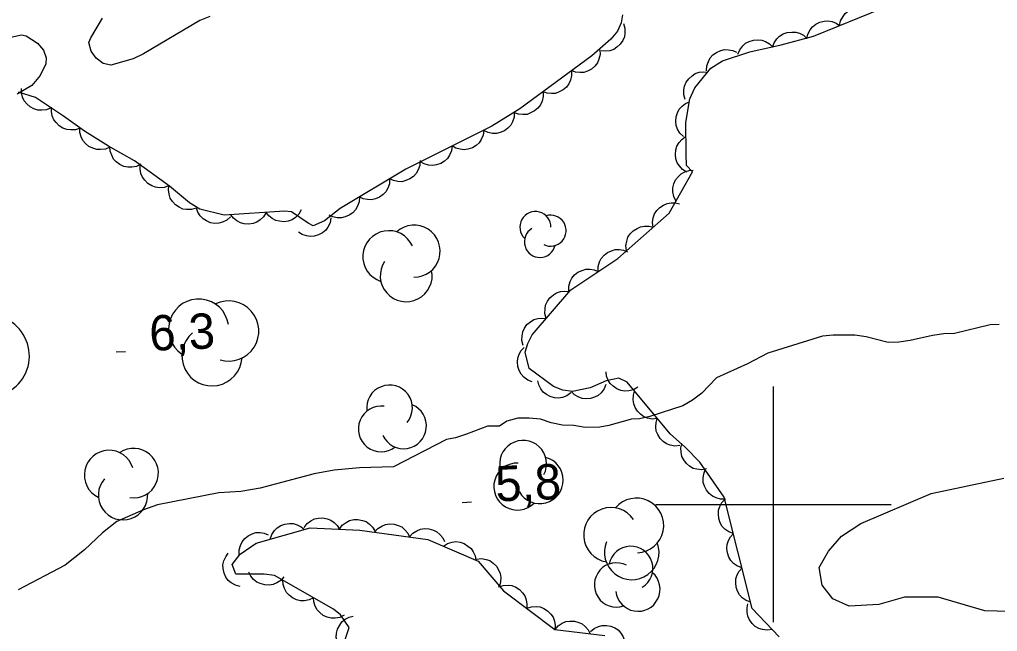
# Model space of a CAD drawing. Extents: x 336540 to 340074, y 5572036 to 5573747.
# Drawn here: x 337736 to 337819, y 5572989.2 to 5573041.1 of the extents above; entities that cross this region are included whole.
import ezdxf

# ---------------------------------------------------------------- set-up
doc = ezdxf.new("R2010")
doc.units = 0
for name, color, linetype in [('Niveau 2', 7, 'Continuous'), ('Niveau 3', 7, 'Continuous'), ('Niveau 44', 7, 'Continuous'), ('Niveau 61', 7, 'Continuous')]:
    doc.layers.add(name, color=color, linetype=linetype)

msp = doc.modelspace()

# ---------------------------------------------------------------- linework, layer by layer
at = {"layer": 'Niveau 2'}
for points in [[(337752.13, 5573041.4), (337751.29, 5573041.05), (337746.52, 5573038.23), (337745.63, 5573037.81), (337743.73, 5573037.26), (337743.1, 5573037.42), (337742.48, 5573037.85), (337742.07, 5573038.46), (337741.88, 5573039.19), (337742.04, 5573039.59), (337743.02, 5573041.24)], [(337734.73, 5573039.53), (337736.16, 5573039.83), (337736.56, 5573039.75), (337737.52, 5573039.12), (337738.02, 5573038.53), (337738.26, 5573037.88), (337738.21, 5573037.39), (337737.74, 5573036.38), (337737.02, 5573035.55), (337735.79, 5573034.8)], [(337819.17, 5573015.26), (337818.38, 5573015.24), (337815.36, 5573014.49), (337814.45, 5573014.47), (337813.5, 5573014.33), (337811.6, 5573013.89), (337810.64, 5573013.76), (337809.74, 5573013.74), (337807.87, 5573014.2), (337806.91, 5573014.35), (337805.05, 5573014.36), (337804.15, 5573014.28), (337799.51, 5573012.82), (337797.79, 5573011.93), (337795.17, 5573010.74), (337793.91, 5573009.42), (337793.13, 5573008.83), (337792.3, 5573008.36), (337789.5, 5573007.45), (337788.61, 5573007.26), (337787.93, 5573007.24), (337786.03, 5573006.69), (337785.24, 5573006.56), (337784.01, 5573006.53), (337783.05, 5573006.68), (337782.09, 5573006.71), (337781.13, 5573006.91), (337780.22, 5573007.23), (337779.26, 5573007.32), (337778.3, 5573007.3), (337777.35, 5573007.05), (337776.74, 5573006.64), (337775.73, 5573006.62), (337773.94, 5573005.95), (337772.99, 5573005.65), (337772.24, 5573005.51), (337767.75, 5573003.18), (337764.84, 5573003.1), (337762.71, 5573002.91), (337761, 5573002.59), (337756.43, 5573001.37), (337754.77, 5573001.1), (337752.9, 5573000.98), (337747.69, 5572999.96), (337746.5, 5572999.52), (337744.25, 5572998.53), (337743.03, 5572997.57), (337741.51, 5572996.13), (337739.87, 5572994.83), (337735.87, 5572992.74)], [(337822.17, 5572990.85), (337817.94, 5572990.97), (337813.99, 5572992.12), (337811.12, 5572992.12), (337808.94, 5572991.51), (337806.41, 5572991.37), (337805.03, 5572991.99), (337804.13, 5572993.13), (337803.87, 5572994.64), (337804.66, 5572996.03), (337805.78, 5572997.3), (337807.41, 5572998.38), (337813.37, 5573000.91), (337819.55, 5573002.23)]]:
    msp.add_lwpolyline(points, dxfattribs=at)
at = {"layer": 'Niveau 3'}
for p, q in [((337744.18, 5573012.95), (337744.99, 5573012.98)), ((337773.56, 5573000.16), (337774.36, 5573000.2))]:
    msp.add_line(p, q, dxfattribs=at)
at = {"layer": 'Niveau 44'}
for points in [[(337800.47, 5572988.77), (337798.2, 5572991.17), (337795.81, 5573000.62), (337793.75, 5573003.58), (337792.52, 5573004.83), (337791.22, 5573005.97), (337787.57, 5573010.37), (337786.87, 5573010.71), (337785.78, 5573010.48), (337784.43, 5573009.89), (337782.92, 5573009.57), (337782.12, 5573009.7), (337781.33, 5573009.99), (337779.25, 5573011.53), (337778.92, 5573012.92), (337779.14, 5573013.66), (337779.52, 5573014.39), (337782.78, 5573018.21), (337786.78, 5573020.87), (337791.13, 5573024.7), (337793.11, 5573028.22), (337792.61, 5573028.76), (337792.57, 5573029.73), (337792.56, 5573032.4), (337792.9, 5573034.4), (337793.32, 5573035.34), (337794.69, 5573037.01), (337795.68, 5573037.62), (337797.98, 5573038.41), (337800.66, 5573038.98), (337803.39, 5573039.72), (337809.25, 5573042.11)], [(337805.61, 5573040.63), (337805.7, 5573041.04), (337805.9, 5573041.39), (337806.09, 5573041.66), (337806.37, 5573041.87), (337806.7, 5573042.04), (337807.08, 5573042.12), (337807.4, 5573042.16), (337807.74, 5573042.09), (337808.09, 5573041.96), (337808.39, 5573041.76)], [(337787.19, 5573041.54), (337787.07, 5573040.87), (337786.74, 5573040.15), (337786.18, 5573039.46), (337784.57, 5573038.07), (337778.46, 5573033.56), (337776.08, 5573032.08), (337768.79, 5573028.45), (337763.21, 5573025.11), (337761.88, 5573024.06), (337760.93, 5573023.64), (337760.48, 5573023.85), (337759.09, 5573024.82), (337758.47, 5573024.88), (337753.37, 5573024.53), (337751.3, 5573025.05), (337750.42, 5573025.59), (337748.71, 5573027), (337745.76, 5573029.16), (337743.55, 5573030.39), (337741.5, 5573031.66), (337739.73, 5573032.95), (337737.33, 5573034.51)], [(337787.27, 5573040.8), (337787.39, 5573040.4), (337787.39, 5573040), (337787.35, 5573039.67), (337787.2, 5573039.35), (337786.99, 5573039.04), (337786.71, 5573038.79), (337786.44, 5573038.6), (337786.1, 5573038.49), (337785.74, 5573038.44), (337785.38, 5573038.47)], [(337802.84, 5573039.49), (337802.92, 5573039.9), (337803.12, 5573040.26), (337803.31, 5573040.52), (337803.59, 5573040.74), (337803.92, 5573040.91), (337804.3, 5573040.99), (337804.62, 5573041.03), (337804.97, 5573040.96), (337805.31, 5573040.83), (337805.61, 5573040.63)], [(337799.92, 5573038.78), (337800.05, 5573039.17), (337800.29, 5573039.5), (337800.52, 5573039.74), (337800.82, 5573039.92), (337801.17, 5573040.05), (337801.55, 5573040.08), (337801.88, 5573040.08), (337802.21, 5573039.97), (337802.54, 5573039.8), (337802.81, 5573039.56)], [(337796.97, 5573038.2), (337797.13, 5573038.58), (337797.39, 5573038.9), (337797.63, 5573039.13), (337797.94, 5573039.28), (337798.29, 5573039.39), (337798.68, 5573039.41), (337799, 5573039.39), (337799.33, 5573039.26), (337799.65, 5573039.07), (337799.91, 5573038.82)], [(337785.26, 5573038.58), (337785.28, 5573038.16), (337785.17, 5573037.77), (337785.05, 5573037.46), (337784.83, 5573037.19), (337784.55, 5573036.94), (337784.21, 5573036.77), (337783.9, 5573036.65), (337783.55, 5573036.64), (337783.18, 5573036.68), (337782.84, 5573036.8)], [(337794.32, 5573036.78), (337794.34, 5573037.2), (337794.47, 5573037.58), (337794.62, 5573037.88), (337794.86, 5573038.13), (337795.16, 5573038.35), (337795.52, 5573038.5), (337795.83, 5573038.59), (337796.18, 5573038.57), (337796.55, 5573038.5), (337796.87, 5573038.36)], [(337782.84, 5573036.8), (337782.86, 5573036.38), (337782.76, 5573035.99), (337782.63, 5573035.68), (337782.41, 5573035.41), (337782.14, 5573035.16), (337781.8, 5573034.99), (337781.49, 5573034.87), (337781.14, 5573034.85), (337780.77, 5573034.9), (337780.43, 5573035.01)], [(337792.51, 5573034.35), (337792.39, 5573034.75), (337792.39, 5573035.16), (337792.44, 5573035.49), (337792.59, 5573035.81), (337792.8, 5573036.11), (337793.08, 5573036.36), (337793.35, 5573036.55), (337793.69, 5573036.66), (337794.06, 5573036.71), (337794.41, 5573036.67)], [(337737.33, 5573034.51), (337735.9, 5573034.97)], [(337738.66, 5573033.64), (337738.28, 5573033.48), (337737.88, 5573033.44), (337737.55, 5573033.45), (337737.21, 5573033.56), (337736.89, 5573033.73), (337736.6, 5573033.99), (337736.39, 5573034.24), (337736.25, 5573034.56), (337736.16, 5573034.92), (337736.15, 5573035.28)], [(337780.43, 5573035.01), (337780.45, 5573034.6), (337780.35, 5573034.2), (337780.22, 5573033.9), (337780, 5573033.62), (337779.72, 5573033.38), (337779.38, 5573033.21), (337779.08, 5573033.09), (337778.73, 5573033.07), (337778.36, 5573033.11), (337778.02, 5573033.23)], [(337792.36, 5573031.2), (337792.05, 5573031.49), (337791.85, 5573031.84), (337791.73, 5573032.15), (337791.7, 5573032.5), (337791.73, 5573032.87), (337791.86, 5573033.23), (337792, 5573033.53), (337792.24, 5573033.78), (337792.53, 5573034.01), (337792.86, 5573034.16)], [(337741.13, 5573031.93), (337740.73, 5573031.79), (337740.33, 5573031.77), (337740, 5573031.8), (337739.67, 5573031.92), (337739.36, 5573032.11), (337739.09, 5573032.39), (337738.89, 5573032.64), (337738.76, 5573032.97), (337738.69, 5573033.34), (337738.7, 5573033.7)], [(337777.99, 5573033.27), (337777.98, 5573032.85), (337777.84, 5573032.47), (337777.69, 5573032.17), (337777.45, 5573031.92), (337777.16, 5573031.7), (337776.8, 5573031.55), (337776.49, 5573031.46), (337776.14, 5573031.47), (337775.77, 5573031.54), (337775.45, 5573031.69)], [(337743.66, 5573030.32), (337743.28, 5573030.15), (337742.87, 5573030.1), (337742.54, 5573030.1), (337742.21, 5573030.21), (337741.88, 5573030.37), (337741.59, 5573030.63), (337741.37, 5573030.87), (337741.22, 5573031.19), (337741.12, 5573031.54), (337741.11, 5573031.9)], [(337775.41, 5573031.75), (337775.36, 5573031.33), (337775.19, 5573030.96), (337775.01, 5573030.68), (337774.75, 5573030.45), (337774.43, 5573030.26), (337774.06, 5573030.15), (337773.74, 5573030.09), (337773.39, 5573030.13), (337773.04, 5573030.23), (337772.73, 5573030.41)], [(337792.63, 5573028.18), (337792.28, 5573028.4), (337792.01, 5573028.71), (337791.83, 5573028.98), (337791.72, 5573029.32), (337791.68, 5573029.69), (337791.72, 5573030.07), (337791.8, 5573030.38), (337791.98, 5573030.69), (337792.22, 5573030.97), (337792.51, 5573031.18)], [(337746.28, 5573028.87), (337745.91, 5573028.68), (337745.51, 5573028.61), (337745.18, 5573028.6), (337744.84, 5573028.68), (337744.5, 5573028.83), (337744.2, 5573029.07), (337743.97, 5573029.3), (337743.81, 5573029.62), (337743.69, 5573029.97), (337743.66, 5573030.33)], [(337772.73, 5573030.41), (337772.67, 5573030), (337772.5, 5573029.63), (337772.33, 5573029.35), (337772.06, 5573029.11), (337771.75, 5573028.92), (337771.38, 5573028.81), (337771.06, 5573028.75), (337770.71, 5573028.79), (337770.35, 5573028.9), (337770.04, 5573029.07)], [(337769.99, 5573029.17), (337769.96, 5573028.75), (337769.83, 5573028.37), (337769.67, 5573028.08), (337769.43, 5573027.82), (337769.13, 5573027.61), (337768.77, 5573027.47), (337768.45, 5573027.38), (337768.1, 5573027.4), (337767.74, 5573027.47), (337767.41, 5573027.63)], [(337748.66, 5573027.03), (337748.27, 5573026.89), (337747.86, 5573026.87), (337747.53, 5573026.9), (337747.21, 5573027.03), (337746.89, 5573027.22), (337746.62, 5573027.5), (337746.42, 5573027.75), (337746.3, 5573028.08), (337746.23, 5573028.45), (337746.24, 5573028.81)], [(337791.72, 5573025.74), (337791.53, 5573026.12), (337791.46, 5573026.52), (337791.45, 5573026.85), (337791.54, 5573027.19), (337791.69, 5573027.53), (337791.93, 5573027.82), (337792.16, 5573028.05), (337792.48, 5573028.22), (337792.83, 5573028.33), (337793.19, 5573028.36)], [(337767.41, 5573027.63), (337767.39, 5573027.21), (337767.25, 5573026.83), (337767.1, 5573026.53), (337766.85, 5573026.28), (337766.55, 5573026.07), (337766.2, 5573025.93), (337765.88, 5573025.84), (337765.53, 5573025.86), (337765.17, 5573025.93), (337764.84, 5573026.09)], [(337750.98, 5573025.13), (337750.58, 5573025.01), (337750.17, 5573025.01), (337749.85, 5573025.06), (337749.53, 5573025.21), (337749.22, 5573025.42), (337748.97, 5573025.71), (337748.78, 5573025.97), (337748.68, 5573026.31), (337748.63, 5573026.68), (337748.67, 5573027.04)], [(337764.84, 5573026.09), (337764.82, 5573025.67), (337764.68, 5573025.29), (337764.52, 5573024.99), (337764.28, 5573024.74), (337763.98, 5573024.53), (337763.62, 5573024.39), (337763.31, 5573024.3), (337762.95, 5573024.32), (337762.59, 5573024.39), (337762.27, 5573024.54)], [(337789.78, 5573023.51), (337789.72, 5573023.92), (337789.79, 5573024.32), (337789.89, 5573024.64), (337790.09, 5573024.93), (337790.34, 5573025.2), (337790.67, 5573025.4), (337790.96, 5573025.54), (337791.31, 5573025.59), (337791.68, 5573025.58), (337792.03, 5573025.49)], [(337753.91, 5573024.39), (337753.6, 5573024.12), (337753.23, 5573023.94), (337752.92, 5573023.85), (337752.57, 5573023.84), (337752.2, 5573023.9), (337751.85, 5573024.05), (337751.57, 5573024.22), (337751.33, 5573024.48), (337751.13, 5573024.79), (337751, 5573025.12)], [(337756.92, 5573024.77), (337756.71, 5573024.41), (337756.41, 5573024.14), (337756.14, 5573023.94), (337755.81, 5573023.83), (337755.45, 5573023.77), (337755.06, 5573023.81), (337754.74, 5573023.88), (337754.44, 5573024.05), (337754.15, 5573024.28), (337753.93, 5573024.57)], [(337759.91, 5573024.98), (337759.7, 5573024.62), (337759.41, 5573024.34), (337759.14, 5573024.15), (337758.8, 5573024.04), (337758.44, 5573023.98), (337758.06, 5573024.02), (337757.74, 5573024.08), (337757.43, 5573024.26), (337757.14, 5573024.49), (337756.92, 5573024.77)], [(337762.42, 5573024.3), (337762.35, 5573023.89), (337762.16, 5573023.53), (337761.98, 5573023.26), (337761.7, 5573023.04), (337761.38, 5573022.86), (337761.01, 5573022.76), (337760.68, 5573022.72), (337760.34, 5573022.78), (337759.98, 5573022.9), (337759.68, 5573023.09)], [(337787.53, 5573021.53), (337787.47, 5573021.94), (337787.54, 5573022.34), (337787.64, 5573022.66), (337787.83, 5573022.95), (337788.09, 5573023.22), (337788.42, 5573023.42), (337788.71, 5573023.56), (337789.06, 5573023.61), (337789.43, 5573023.6), (337789.78, 5573023.51)], [(337785.11, 5573019.76), (337785.11, 5573020.18), (337785.23, 5573020.57), (337785.37, 5573020.86), (337785.61, 5573021.13), (337785.9, 5573021.36), (337786.25, 5573021.51), (337786.56, 5573021.61), (337786.91, 5573021.62), (337787.27, 5573021.56), (337787.61, 5573021.42)], [(337782.61, 5573018.1), (337782.61, 5573018.52), (337782.74, 5573018.9), (337782.88, 5573019.2), (337783.11, 5573019.47), (337783.4, 5573019.7), (337783.75, 5573019.85), (337784.06, 5573019.95), (337784.41, 5573019.95), (337784.78, 5573019.9), (337785.11, 5573019.76)], [(337780.7, 5573015.77), (337780.59, 5573016.18), (337780.6, 5573016.58), (337780.65, 5573016.91), (337780.8, 5573017.23), (337781.02, 5573017.53), (337781.31, 5573017.77), (337781.58, 5573017.96), (337781.92, 5573018.05), (337782.29, 5573018.1), (337782.65, 5573018.06)], [(337778.75, 5573013.49), (337778.64, 5573013.89), (337778.65, 5573014.3), (337778.71, 5573014.63), (337778.86, 5573014.94), (337779.07, 5573015.25), (337779.37, 5573015.49), (337779.64, 5573015.67), (337779.98, 5573015.77), (337780.34, 5573015.81), (337780.7, 5573015.77)], [(337779.52, 5573010.4), (337779.13, 5573010.55), (337778.8, 5573010.8), (337778.57, 5573011.04), (337778.41, 5573011.35), (337778.29, 5573011.7), (337778.26, 5573012.08), (337778.28, 5573012.4), (337778.4, 5573012.74), (337778.58, 5573013.06), (337778.82, 5573013.32)], [(337788.48, 5573009.93), (337788.11, 5573009.72), (337787.72, 5573009.63), (337787.39, 5573009.6), (337787.04, 5573009.66), (337786.7, 5573009.8), (337786.39, 5573010.02), (337786.14, 5573010.24), (337785.96, 5573010.54), (337785.83, 5573010.88), (337785.78, 5573011.24)], [(337782.8, 5573009.45), (337782.46, 5573009.21), (337782.08, 5573009.07), (337781.75, 5573009.01), (337781.4, 5573009.04), (337781.05, 5573009.14), (337780.72, 5573009.33), (337780.45, 5573009.52), (337780.24, 5573009.8), (337780.07, 5573010.13), (337779.99, 5573010.48)], [(337785.77, 5573010.17), (337785.62, 5573009.79), (337785.36, 5573009.47), (337785.12, 5573009.24), (337784.81, 5573009.09), (337784.45, 5573008.98), (337784.07, 5573008.96), (337783.74, 5573008.98), (337783.42, 5573009.11), (337783.1, 5573009.3), (337782.84, 5573009.55)], [(337790.13, 5573007.29), (337789.71, 5573007.24), (337789.31, 5573007.32), (337789, 5573007.43), (337788.72, 5573007.64), (337788.46, 5573007.9), (337788.26, 5573008.23), (337788.13, 5573008.53), (337788.09, 5573008.88), (337788.11, 5573009.25), (337788.21, 5573009.59)], [(337792.04, 5573004.98), (337791.63, 5573004.94), (337791.23, 5573005.02), (337790.92, 5573005.12), (337790.63, 5573005.33), (337790.37, 5573005.59), (337790.18, 5573005.92), (337790.05, 5573006.22), (337790.01, 5573006.57), (337790.03, 5573006.94), (337790.13, 5573007.29)], [(337794.32, 5573003), (337793.91, 5573002.93), (337793.5, 5573002.97), (337793.18, 5573003.05), (337792.88, 5573003.23), (337792.6, 5573003.47), (337792.38, 5573003.79), (337792.22, 5573004.07), (337792.15, 5573004.42), (337792.14, 5573004.79), (337792.21, 5573005.14)], [(337795.93, 5573000.45), (337795.51, 5573000.45), (337795.12, 5573000.56), (337794.81, 5573000.7), (337794.55, 5573000.92), (337794.31, 5573001.21), (337794.15, 5573001.55), (337794.04, 5573001.86), (337794.03, 5573002.21), (337794.08, 5573002.58), (337794.21, 5573002.92)], [(337796.59, 5572997.52), (337796.2, 5572997.66), (337795.88, 5572997.9), (337795.64, 5572998.13), (337795.47, 5572998.44), (337795.35, 5572998.79), (337795.32, 5572999.17), (337795.33, 5572999.5), (337795.44, 5572999.83), (337795.62, 5573000.16), (337795.86, 5573000.42)], [(337757.28, 5572997.05), (337757.41, 5572997.45), (337757.64, 5572997.78), (337757.87, 5572998.02), (337758.17, 5572998.2), (337758.52, 5572998.33), (337758.9, 5572998.38), (337759.22, 5572998.38), (337759.56, 5572998.27), (337759.89, 5572998.1), (337760.17, 5572997.87)], [(337760.15, 5572998.03), (337760.4, 5572998.37), (337760.73, 5572998.61), (337761.02, 5572998.77), (337761.36, 5572998.84), (337761.73, 5572998.86), (337762.1, 5572998.77), (337762.41, 5572998.67), (337762.7, 5572998.46), (337762.96, 5572998.2), (337763.14, 5572997.89)], [(337763.14, 5572997.89), (337763.39, 5572998.23), (337763.72, 5572998.47), (337764.01, 5572998.63), (337764.36, 5572998.7), (337764.72, 5572998.71), (337765.1, 5572998.63), (337765.41, 5572998.53), (337765.69, 5572998.32), (337765.95, 5572998.06), (337766.14, 5572997.75)], [(337766.13, 5572997.64), (337766.41, 5572997.95), (337766.76, 5572998.16), (337767.06, 5572998.3), (337767.41, 5572998.34), (337767.78, 5572998.32), (337768.14, 5572998.21), (337768.44, 5572998.08), (337768.71, 5572997.85), (337768.94, 5572997.56), (337769.1, 5572997.24)], [(337763.31, 5572987.57), (337763.98, 5572989.55), (337763.24, 5572990.61), (337762.65, 5572991.11), (337757.63, 5572993.96), (337756.76, 5572994.07), (337754.34, 5572994.07), (337754.04, 5572994.9), (337754.73, 5572995.78), (337756.08, 5572996.71), (337760.65, 5572998.01), (337764.87, 5572997.81), (337770.66, 5572997.03), (337774.93, 5572995.18), (337777.08, 5572992.67), (337781.42, 5572989.39), (337785.69, 5572988.87)], [(337754.64, 5572995.72), (337754.63, 5572996.13), (337754.75, 5572996.52), (337754.88, 5572996.83), (337755.11, 5572997.09), (337755.4, 5572997.33), (337755.74, 5572997.49), (337756.05, 5572997.6), (337756.41, 5572997.6), (337756.77, 5572997.55), (337757.11, 5572997.42)], [(337769.1, 5572997.24), (337769.38, 5572997.55), (337769.73, 5572997.76), (337770.03, 5572997.9), (337770.38, 5572997.94), (337770.75, 5572997.92), (337771.12, 5572997.81), (337771.42, 5572997.68), (337771.68, 5572997.45), (337771.92, 5572997.16), (337772.08, 5572996.84)], [(337797.33, 5572994.61), (337796.94, 5572994.75), (337796.61, 5572994.99), (337796.38, 5572995.22), (337796.21, 5572995.53), (337796.08, 5572995.88), (337796.05, 5572996.26), (337796.06, 5572996.59), (337796.18, 5572996.92), (337796.36, 5572997.25), (337796.59, 5572997.52)], [(337771.97, 5572996.46), (337772.32, 5572996.69), (337772.72, 5572996.8), (337773.04, 5572996.84), (337773.39, 5572996.79), (337773.74, 5572996.67), (337774.06, 5572996.46), (337774.32, 5572996.26), (337774.51, 5572995.96), (337774.66, 5572995.62), (337774.72, 5572995.27)], [(337754.72, 5572993.02), (337754.31, 5572993.13), (337753.96, 5572993.34), (337753.71, 5572993.54), (337753.51, 5572993.83), (337753.35, 5572994.17), (337753.28, 5572994.55), (337753.26, 5572994.87), (337753.34, 5572995.21), (337753.49, 5572995.55), (337753.7, 5572995.85)], [(337774.78, 5572995.35), (337775.2, 5572995.4), (337775.6, 5572995.32), (337775.91, 5572995.22), (337776.2, 5572995.02), (337776.47, 5572994.76), (337776.66, 5572994.43), (337776.8, 5572994.14), (337776.85, 5572993.79), (337776.83, 5572993.42), (337776.74, 5572993.07)], [(337758.44, 5572993.86), (337758.16, 5572993.54), (337757.82, 5572993.33), (337757.52, 5572993.19), (337757.17, 5572993.15), (337756.8, 5572993.16), (337756.43, 5572993.27), (337756.13, 5572993.4), (337755.86, 5572993.63), (337755.63, 5572993.91), (337755.46, 5572994.23)], [(337798.07, 5572991.7), (337797.67, 5572991.84), (337797.35, 5572992.08), (337797.11, 5572992.32), (337796.94, 5572992.62), (337796.82, 5572992.97), (337796.79, 5572993.35), (337796.8, 5572993.68), (337796.91, 5572994.01), (337797.09, 5572994.34), (337797.33, 5572994.61)], [(337760.95, 5572992.08), (337760.57, 5572991.89), (337760.17, 5572991.82), (337759.84, 5572991.81), (337759.5, 5572991.9), (337759.17, 5572992.06), (337758.87, 5572992.3), (337758.64, 5572992.53), (337758.48, 5572992.85), (337758.37, 5572993.2), (337758.34, 5572993.56)], [(337776.66, 5572992.99), (337777.05, 5572993.12), (337777.46, 5572993.14), (337777.79, 5572993.1), (337778.11, 5572992.97), (337778.43, 5572992.78), (337778.69, 5572992.5), (337778.89, 5572992.24), (337779, 5572991.9), (337779.07, 5572991.54), (337779.05, 5572991.18)], [(337763.56, 5572990.6), (337763.18, 5572990.41), (337762.78, 5572990.34), (337762.45, 5572990.33), (337762.11, 5572990.42), (337761.77, 5572990.58), (337761.48, 5572990.82), (337761.25, 5572991.05), (337761.09, 5572991.36), (337760.98, 5572991.72), (337760.95, 5572992.08)], [(337799.89, 5572989.39), (337799.47, 5572989.32), (337799.07, 5572989.37), (337798.75, 5572989.46), (337798.45, 5572989.64), (337798.18, 5572989.89), (337797.96, 5572990.21), (337797.81, 5572990.5), (337797.75, 5572990.84), (337797.75, 5572991.22), (337797.82, 5572991.57)], [(337779.05, 5572991.18), (337779.45, 5572991.31), (337779.85, 5572991.33), (337780.18, 5572991.3), (337780.51, 5572991.16), (337780.82, 5572990.97), (337781.08, 5572990.69), (337781.28, 5572990.43), (337781.4, 5572990.1), (337781.46, 5572989.73), (337781.44, 5572989.37)], [(337763.35, 5572987.68), (337763.09, 5572988.01), (337762.95, 5572988.39), (337762.88, 5572988.71), (337762.9, 5572989.07), (337762.99, 5572989.42), (337763.17, 5572989.76), (337763.36, 5572990.03), (337763.64, 5572990.25), (337763.96, 5572990.42), (337764.31, 5572990.52)], [(337781.45, 5572989.39), (337781.73, 5572989.7), (337782.07, 5572989.92), (337782.37, 5572990.05), (337782.72, 5572990.1), (337783.09, 5572990.09), (337783.46, 5572989.98), (337783.76, 5572989.85), (337784.02, 5572989.63), (337784.26, 5572989.34), (337784.43, 5572989.02)], [(337784.46, 5572989.2), (337784.78, 5572989.47), (337785.15, 5572989.64), (337785.46, 5572989.73), (337785.82, 5572989.73), (337786.18, 5572989.67), (337786.53, 5572989.51), (337786.81, 5572989.34), (337787.04, 5572989.08), (337787.24, 5572988.77), (337787.36, 5572988.43)]]:
    msp.add_lwpolyline(points, dxfattribs=at)
for centre, radius, start, end in [((337779.782, 5573023.523), 1.321, 359.2236, 226.68068), ((337781.069, 5573023.225), 1.321, 243.89129, 106.57565), ((337767.339, 5573021.017), 2.205, 24.45861, 251.91569), ((337769.494, 5573021.482), 2.205, 269.1263, 131.81066), ((337780.169, 5573022.268), 1.321, 121.06979, 346.75838), ((337768.817, 5573019.396), 2.205, 146.3048, 11.99339), ((337751.198, 5573014.871), 2.553, 8.50988, 235.96697), ((337753.746, 5573014.704), 2.553, 253.17758, 115.86194), ((337733.339, 5573012.586), 3.483, 271.01465, 133.69901), ((337752.328, 5573012.597), 2.553, 130.35608, 356.04467), ((337767.405, 5573008.186), 1.938, 320.25258, 187.70966), ((337766.687, 5573006.397), 1.938, 82.09877, 307.78736), ((337768.597, 5573006.659), 1.938, 204.92027, 67.60463), ((337745.681, 5573002.651), 2.098, 261.36831, 124.05267), ((337778.739, 5573003.437), 1.992, 332.64528, 195.32964), ((337743.589, 5573002.489), 2.098, 16.70062, 244.1577), ((337780.153, 5573002.049), 1.992, 209.82378, 75.51238), ((337778.247, 5573001.507), 1.992, 87.97759, 315.43467), ((337744.774, 5573000.771), 2.098, 138.54681, 4.2354), ((337788.36, 5572998.211), 2.319, 272.53069, 139.98778), ((337786.198, 5572997.405), 2.319, 34.37689, 260.06548), ((337787.967, 5572995.925), 2.319, 157.19839, 19.88275), ((337787.883, 5572994.57), 1.874, 301.15909, 168.61617), ((337786.662, 5572993.162), 1.874, 63.00528, 288.69388), ((337788.49, 5572992.797), 1.874, 185.82678, 48.51114)]:
    msp.add_arc(centre, radius, start, end, dxfattribs=at)
at = {"layer": 'Niveau 61'}
for points in [[(337800, 5572990), (337800, 5573010)], [(337790, 5573000), (337810, 5573000)]]:
    msp.add_lwpolyline(points, dxfattribs=at)

# ---------------------------------------------------------------- texts
at = {"layer": 'Niveau 3'}
for s, p in [('6,3    ', (337747.06, 5573013.02)), ('5,8    ', (337776.44, 5573000.24))]:
    msp.add_text(s, height=2.9999, rotation=2.27627, dxfattribs=at).set_placement(p)

doc.saveas('drawing.dxf')
